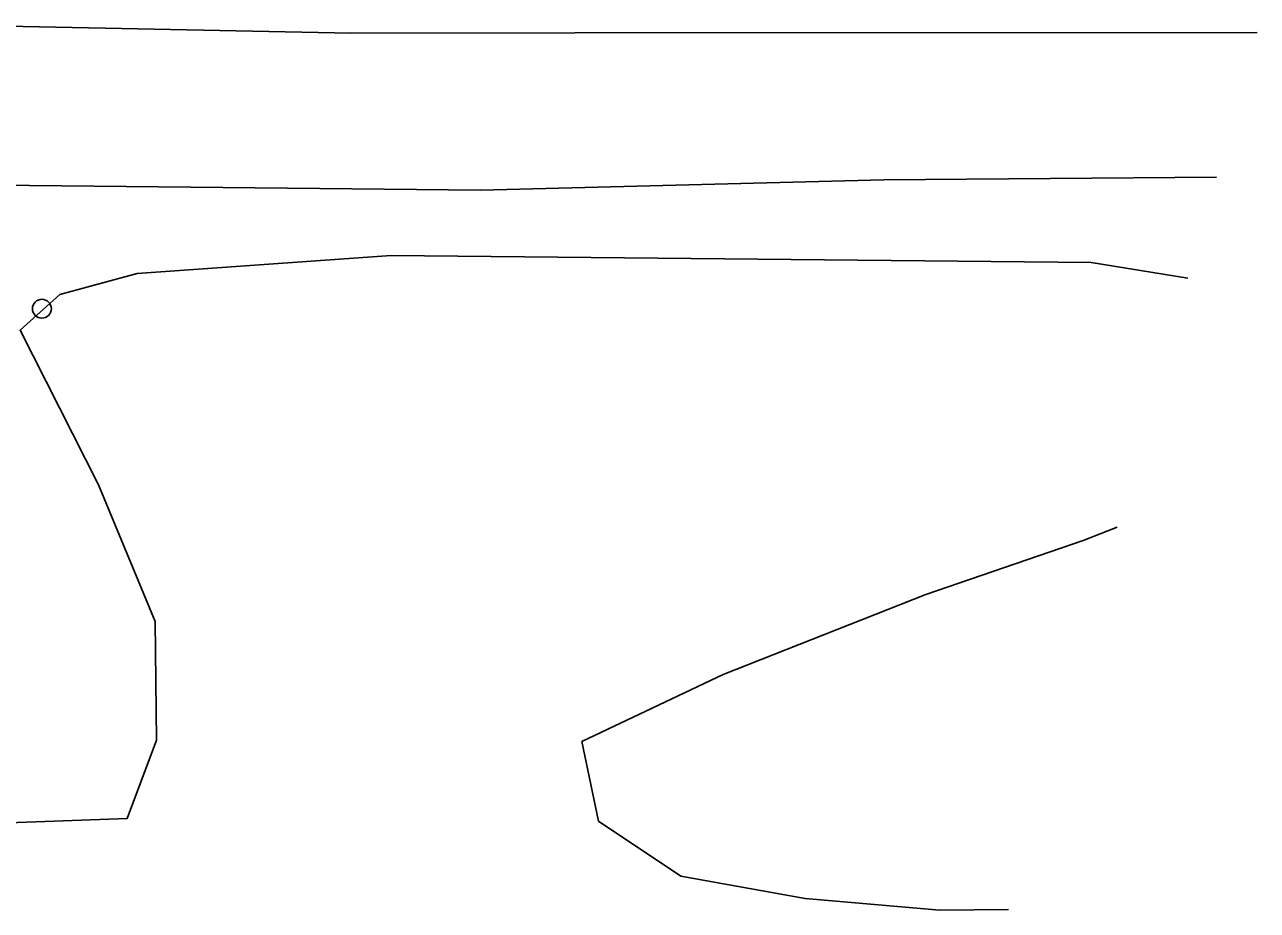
# Model space of a CAD drawing. Extents: x 2145380 to 2156929, y 139568 to 149130.
# Drawn here: x 2151453.1 to 2151615.6, y 147709.7 to 147826.4 of the extents above; entities that cross this region are included whole.
import ezdxf

# ---------------------------------------------------------------- set-up
doc = ezdxf.new("R2010")
doc.units = 0
for name, color, linetype in [('TOPO_Dirt Grav', 7, 'Continuous'), ('TOPO_Misc', 7, 'Continuous'), ('TOPO_Tree', 7, 'Continuous')]:
    doc.layers.add(name, color=color, linetype=linetype)

# ---------------------------------------------------------------- blocks, each defined once
blk = doc.blocks.new('POST')
at = {"layer": 'TOPO_Misc'}
for start, end in [(90, 180), (180, 270), (360, 90), (270, 0)]:
    blk.add_arc((-0.01, 0.03), 3.16, start, end, dxfattribs=at)

msp = doc.modelspace()

# ---------------------------------------------------------------- linework, layer by layer
at = {"layer": 'TOPO_Dirt Grav'}
for points in [[(2151615.56, 147825.31), (2151525.65, 147825.3), (2151496.1, 147825.22), (2151442.09, 147826.35), (2151392.18, 147823.84), (2151372.8, 147824.04)], [(2151390.15, 147803.68), (2151407.97, 147804.32), (2151445.24, 147805.28), (2151513.26, 147804.54), (2151566.34, 147805.94), (2151610.16, 147806.29)]]:
    msp.add_lwpolyline(points, dxfattribs=at)
at = {"layer": 'TOPO_Tree'}
for points in [[(2151606.39, 147792.98), (2151593.66, 147795.03), (2151501.43, 147795.96), (2151467.95, 147793.59), (2151457.77, 147790.81), (2151452.52, 147786.11), (2151462.87, 147765.78), (2151470.31, 147747.76), (2151470.5, 147732.13), (2151466.63, 147721.82), (2151449.74, 147721.2)], [(2151597.08, 147760.2), (2151592.62, 147758.43), (2151571.9, 147751.32), (2151545.17, 147740.78), (2151526.57, 147731.94), (2151528.75, 147721.49), (2151539.58, 147714.25), (2151555.97, 147711.27), (2151573.72, 147709.73), (2151582.78, 147709.85)]]:
    msp.add_lwpolyline(points, dxfattribs=at)

# ---------------------------------------------------------------- block references
at = {"layer": 'TOPO_Misc', "xscale": 0.39370000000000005, "yscale": 0.3937000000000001}
msp.add_blockref('POST', (2151455.41, 147788.94), dxfattribs=at)

doc.saveas('drawing.dxf')
